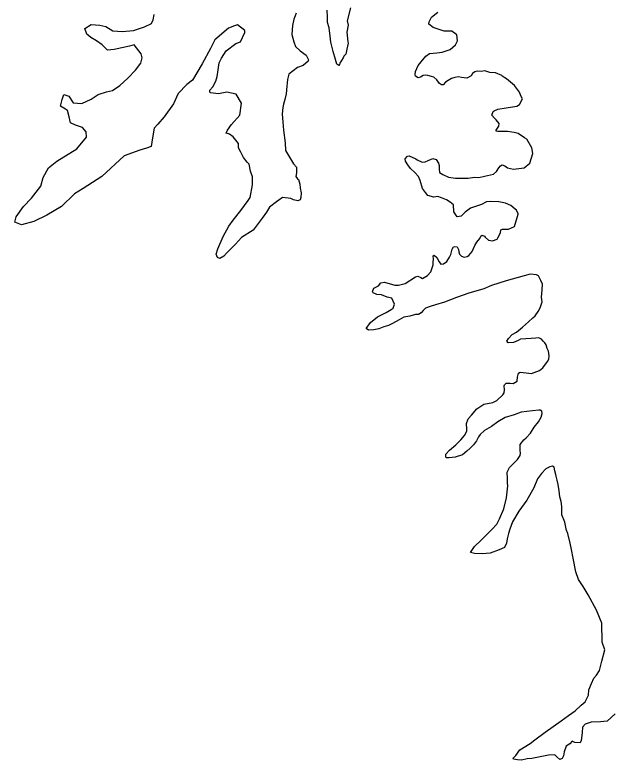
# Model space of a CAD drawing. Extents: x -492261 to -432772, y 1441225 to 1452922.
# Drawn here: x -461422.9 to -461371.6, y 1452023.9 to 1452087.9 of the extents above; entities that cross this region are included whole.
import ezdxf

# ---------------------------------------------------------------- set-up
doc = ezdxf.new("R2010")
doc.units = 0
doc.layers.add('Default', color=7, linetype='Continuous')

msp = doc.modelspace()

# ---------------------------------------------------------------- linework, layer by layer
at = {"layer": 'Default'}
for points in [[(-461394.085, 1452088.481), (-461394.371, 1452087.374), (-461394.291, 1452087), (-461394.409, 1452086.397), (-461394.322, 1452085.571), (-461394.296, 1452085.446), (-461394.414, 1452084.943), (-461394.484, 1452084.517), (-461394.657, 1452084.339), (-461394.73, 1452084.187), (-461395, 1452083.733), (-461395.023, 1452083.632), (-461395.097, 1452083.531), (-461395.249, 1452083.654), (-461395.38, 1452084.053), (-461395.589, 1452084.727), (-461395.775, 1452085.551), (-461395.832, 1452086.052), (-461395.917, 1452086.777), (-461396.048, 1452087.226), (-461396.054, 1452087.728), (-461396.087, 1452088.278)], [(-461420.472, 1452073.916), (-461420.007, 1452074.749), (-461419.288, 1452075.31), (-461417.574, 1452076.386), (-461416.76, 1452077.374), (-461416.791, 1452077.825), (-461417.097, 1452078.222), (-461417.701, 1452078.414), (-461418.129, 1452078.608), (-461418.236, 1452079.133), (-461418.394, 1452079.657), (-461418.571, 1452079.78), (-461419, 1452080.05), (-461418.857, 1452080.628), (-461418.687, 1452081.031), (-461418.285, 1452080.912), (-461417.902, 1452080.34), (-461417.149, 1452080.275), (-461416.352, 1452080.637), (-461415.757, 1452081.046), (-461415.033, 1452081.281), (-461414.534, 1452081.388), (-461413.888, 1452081.823), (-461413.22, 1452082.433), (-461412.553, 1452083.144), (-461412.084, 1452083.727), (-461411.965, 1452084.204), (-461412.07, 1452084.529), (-461412.656, 1452085.298), (-461413.056, 1452085.192), (-461414.38, 1452084.898), (-461414.955, 1452084.84), (-461415.412, 1452085.31), (-461415.893, 1452085.655), (-461416.372, 1452085.949), (-461416.727, 1452086.22), (-461416.884, 1452086.719), (-461416.362, 1452087.051), (-461415.61, 1452087.011), (-461415.107, 1452086.893), (-461414.501, 1452086.525), (-461413.699, 1452086.461), (-461412.723, 1452086.549), (-461411.775, 1452086.863), (-461411.178, 1452087.147), (-461411.031, 1452087.449), (-461410.937, 1452087.902)], [(-461398.739, 1452088.017), (-461398.836, 1452087.79), (-461398.957, 1452087.513), (-461399.075, 1452086.96), (-461399.116, 1452086.208), (-461398.957, 1452085.558), (-461398.801, 1452085.16), (-461398.395, 1452084.789), (-461397.89, 1452084.42), (-461397.684, 1452084.022), (-461397.732, 1452083.896), (-461398.154, 1452083.54), (-461398.627, 1452083.358), (-461399.396, 1452082.796), (-461399.49, 1452082.319), (-461399.558, 1452081.767), (-461399.624, 1452081.089), (-461399.718, 1452080.612), (-461399.838, 1452080.209), (-461399.91, 1452079.933), (-461399.952, 1452079.381), (-461399.893, 1452078.655), (-461399.834, 1452077.98), (-461399.694, 1452076.904), (-461399.66, 1452076.228)], [(-461388.502, 1452083.019), (-461388.283, 1452083.523), (-461388.012, 1452083.853), (-461387.617, 1452084.334), (-461387.295, 1452084.564), (-461386.669, 1452084.622), (-461386.219, 1452084.679), (-461385.521, 1452084.914), (-461385.075, 1452085.321), (-461384.904, 1452085.649), (-461384.961, 1452086.174), (-461385.391, 1452086.494), (-461386.043, 1452086.485), (-461386.999, 1452086.798), (-461387.353, 1452087.094), (-461387.331, 1452087.295), (-461387.135, 1452087.673), (-461386.59, 1452088.106)], [(-461399.66, 1452076.228), (-461399.071, 1452075.234), (-461398.969, 1452075.085), (-461398.715, 1452074.813), (-461398.733, 1452074.311), (-461398.779, 1452074.01), (-461398.651, 1452073.811), (-461398.55, 1452073.737), (-461398.445, 1452073.338), (-461398.415, 1452073.013), (-461398.31, 1452072.588), (-461398.354, 1452072.186), (-461398.402, 1452071.985), (-461398.601, 1452071.908), (-461398.978, 1452072.003), (-461399.205, 1452072.1), (-461399.933, 1452072.19), (-461400.23, 1452071.961), (-461400.454, 1452071.832), (-461401.049, 1452071.373), (-461401.294, 1452070.944), (-461401.663, 1452070.413), (-461402.451, 1452069.4), (-461403.445, 1452068.76), (-461403.963, 1452068.177), (-461404.729, 1452067.415), (-461404.952, 1452067.161), (-461405.3, 1452066.956), (-461405.501, 1452067.053), (-461405.63, 1452067.327), (-461405.486, 1452067.78), (-461405.024, 1452068.839), (-461404.535, 1452069.747), (-461404.166, 1452070.254), (-461403.5, 1452071.089), (-461402.885, 1452071.95), (-461402.713, 1452072.203), (-461402.502, 1452073.283), (-461402.512, 1452073.984), (-461402.668, 1452074.458), (-461402.776, 1452075.058), (-461402.954, 1452075.231), (-461403.285, 1452075.628), (-461403.516, 1452076.1), (-461403.697, 1452076.474), (-461403.702, 1452076.85), (-461404.16, 1452077.395), (-461404.464, 1452077.641), (-461404.766, 1452077.737), (-461404.644, 1452077.989), (-461404.299, 1452078.47), (-461403.583, 1452079.282), (-461403.447, 1452080.311), (-461403.908, 1452081.081), (-461404.712, 1452081.246), (-461405.411, 1452081.111), (-461406.114, 1452081.177), (-461406.165, 1452081.251), (-461406.167, 1452081.427), (-461405.895, 1452081.706), (-461405.651, 1452082.185), (-461405.531, 1452082.588), (-461405.438, 1452083.165), (-461405.371, 1452083.768), (-461405.176, 1452084.171), (-461404.759, 1452084.803), (-461403.94, 1452085.416), (-461403.541, 1452085.571), (-461403.151, 1452086.379), (-461403.153, 1452086.529), (-461403.786, 1452087.021), (-461404.06, 1452086.942), (-461404.559, 1452086.735), (-461405.748, 1452085.742), (-461406.114, 1452084.985), (-461406.823, 1452083.673), (-461407.656, 1452082.283), (-461408.127, 1452081.901), (-461408.894, 1452081.139), (-461409.283, 1452080.232), (-461410.095, 1452079.118), (-461410.638, 1452078.51), (-461410.934, 1452078.155), (-461411.098, 1452077.326), (-461411.188, 1452076.573), (-461411.612, 1452076.442), (-461412.186, 1452076.259), (-461413.532, 1452075.764), (-461415.438, 1452074.01), (-461417.028, 1452072.961), (-461417.773, 1452072.5), (-461418.911, 1452071.432), (-461420.154, 1452070.688), (-461421.274, 1452070.147), (-461422.348, 1452069.857), (-461422.902, 1452070.075), (-461422.782, 1452070.527), (-461422.168, 1452071.438), (-461421.476, 1452072.149), (-461420.688, 1452073.162), (-461420.472, 1452073.916)], [(-461386.932, 1452072.241), (-461387.434, 1452072.36), (-461387.638, 1452072.632), (-461387.918, 1452072.979), (-461388.103, 1452073.653), (-461388.258, 1452074.002), (-461388.563, 1452074.349), (-461388.943, 1452074.694), (-461389.173, 1452074.992), (-461389.352, 1452075.315), (-461389.38, 1452075.515), (-461389.182, 1452075.744), (-461389.058, 1452075.77), (-461388.478, 1452075.528), (-461388.352, 1452075.429), (-461387.948, 1452075.234), (-461387.673, 1452075.263), (-461387.424, 1452075.366), (-461387.025, 1452075.547), (-461386.724, 1452075.476), (-461386.519, 1452075.153), (-461386.467, 1452074.953), (-461386.465, 1452074.853), (-461386.487, 1452074.627), (-461386.434, 1452074.353), (-461386.156, 1452074.181), (-461385.677, 1452073.937), (-461385.074, 1452073.845), (-461384.398, 1452073.854), (-461383.972, 1452073.86), (-461383.447, 1452073.942), (-461383.071, 1452073.922), (-461382.596, 1452074.029), (-461381.822, 1452074.215), (-461381.55, 1452074.444), (-461381.353, 1452074.747), (-461381.205, 1452074.925), (-461381.056, 1452075.002), (-461380.83, 1452074.93), (-461380.602, 1452074.757), (-461380.099, 1452074.639), (-461379.174, 1452074.752), (-461378.703, 1452075.159), (-461378.438, 1452075.964), (-461378.52, 1452076.464), (-461378.956, 1452077.21), (-461379.158, 1452077.333), (-461379.689, 1452077.701), (-461380.041, 1452077.772), (-461380.618, 1452077.864), (-461381.019, 1452077.859), (-461381.445, 1452077.878), (-461381.57, 1452077.901), (-461381.571, 1452077.976), (-461381.351, 1452078.33), (-461381.328, 1452078.556), (-461381.583, 1452078.878), (-461381.71, 1452079.002), (-461381.964, 1452079.274), (-461381.843, 1452079.576), (-461381.744, 1452079.653), (-461381.445, 1452079.782), (-461380.72, 1452079.892), (-461379.795, 1452080.03), (-461379.571, 1452080.183), (-461379.327, 1452080.663), (-461379.456, 1452080.937), (-461379.585, 1452081.236), (-461380.019, 1452081.831), (-461380.703, 1452082.398), (-461381.056, 1452082.619), (-461381.082, 1452082.669), (-461381.637, 1452082.912), (-461382.113, 1452082.93), (-461382.541, 1452083.075), (-461382.865, 1452083.02), (-461383.191, 1452083.041), (-461383.416, 1452082.988), (-461383.615, 1452082.86), (-461383.737, 1452082.658), (-461384.085, 1452082.453), (-461384.562, 1452082.496), (-461384.813, 1452082.568), (-461385.138, 1452082.513), (-461385.413, 1452082.409), (-461385.711, 1452082.255), (-461385.935, 1452082.102), (-461386.132, 1452081.874), (-461386.282, 1452081.872), (-461386.459, 1452081.994), (-461386.664, 1452082.292), (-461386.942, 1452082.539), (-461387.143, 1452082.586), (-461387.445, 1452082.683), (-461387.671, 1452082.705), (-461387.846, 1452082.677), (-461388.07, 1452082.524), (-461388.269, 1452082.471), (-461388.497, 1452082.618), (-461388.524, 1452082.768), (-461388.502, 1452083.019)], [(-461387.855, 1452062.482), (-461388.028, 1452062.304), (-461388.251, 1452062.151), (-461388.502, 1452062.147), (-461389.001, 1452062.015), (-461389.501, 1452061.933), (-461389.899, 1452061.702), (-461390.471, 1452061.369), (-461390.819, 1452061.214), (-461391.218, 1452061.083), (-461391.642, 1452060.927), (-461392.092, 1452060.846), (-461392.543, 1452060.815), (-461392.745, 1452060.937), (-461392.376, 1452061.468), (-461391.756, 1452061.953), (-461391.034, 1452062.313), (-461390.587, 1452062.57), (-461390.438, 1452062.697), (-461390.317, 1452063.025), (-461390.525, 1452063.548), (-461390.927, 1452063.643), (-461391.43, 1452063.836), (-461391.831, 1452063.856), (-461392.134, 1452064.002), (-461392.211, 1452064.126), (-461392.089, 1452064.404), (-461391.691, 1452064.61), (-461391.469, 1452064.863), (-461391.169, 1452064.942), (-461390.289, 1452064.679), (-461389.963, 1452064.658), (-461389.389, 1452064.816), (-461388.52, 1452065.379), (-461388.295, 1452065.432), (-461388.043, 1452065.336), (-461387.916, 1452065.237), (-461387.469, 1452065.494), (-461387.198, 1452065.823), (-461386.98, 1452066.402), (-461386.982, 1452066.553), (-461386.962, 1452066.979), (-461386.989, 1452067.104), (-461386.99, 1452067.179), (-461386.891, 1452067.255), (-461386.688, 1452067.058), (-461386.482, 1452066.66), (-461386.329, 1452066.461), (-461386.104, 1452066.489), (-461385.806, 1452066.694), (-461385.586, 1452067.073), (-461385.464, 1452067.3), (-461385.344, 1452067.752), (-461385.247, 1452067.954), (-461385.122, 1452067.981), (-461384.921, 1452067.959), (-461384.818, 1452067.735), (-461384.79, 1452067.534), (-461384.738, 1452067.335), (-461384.56, 1452067.162), (-461384.333, 1452067.065), (-461384.083, 1452067.118), (-461383.934, 1452067.22), (-461383.639, 1452067.575), (-461383.42, 1452068.079), (-461383.248, 1452068.357), (-461382.977, 1452068.687), (-461382.904, 1452068.888), (-461382.78, 1452068.965), (-461382.579, 1452068.892), (-461382.527, 1452068.793), (-461382.248, 1452068.546), (-461381.897, 1452068.476), (-461381.498, 1452068.631), (-461381.424, 1452068.733), (-461381.204, 1452069.162), (-461381.183, 1452069.412), (-461381.033, 1452069.49), (-461380.532, 1452069.471), (-461380.009, 1452069.704), (-461379.697, 1452070.761), (-461379.698, 1452070.786), (-461379.827, 1452071.11), (-461379.954, 1452071.208), (-461380.308, 1452071.504), (-461380.787, 1452071.698), (-461381.365, 1452071.815), (-461382.042, 1452071.856), (-461382.417, 1452071.826), (-461382.84, 1452071.595), (-461383.788, 1452071.281), (-461384.234, 1452070.95), (-461384.58, 1452070.594), (-461384.93, 1452070.539), (-461385.211, 1452070.961), (-461385.244, 1452071.562), (-461385.523, 1452071.784), (-461385.851, 1452072.005), (-461386.28, 1452072.175), (-461386.582, 1452072.296), (-461386.932, 1452072.241)], [(-461378.623, 1452051.958), (-461378.329, 1452052.463), (-461377.934, 1452052.944), (-461377.714, 1452053.323), (-461377.618, 1452053.65), (-461377.671, 1452053.85), (-461377.797, 1452053.923), (-461377.922, 1452053.947), (-461378.447, 1452053.865), (-461379.423, 1452053.776), (-461380.046, 1452053.542), (-461380.795, 1452053.307), (-461381.441, 1452052.922), (-461381.987, 1452052.539), (-461382.584, 1452052.18), (-461382.955, 1452051.849), (-461383.103, 1452051.647), (-461383.273, 1452051.294), (-461383.519, 1452050.964), (-461383.816, 1452050.66), (-461384.088, 1452050.405), (-461384.485, 1452050.099), (-461385.109, 1452049.891), (-461385.609, 1452049.834), (-461385.859, 1452049.83), (-461385.91, 1452049.905), (-461385.914, 1452050.155), (-461385.593, 1452050.51), (-461385.048, 1452050.969), (-461384.627, 1452051.375), (-461384.306, 1452051.756), (-461384.111, 1452052.134), (-461384.113, 1452052.309), (-461384.12, 1452052.785), (-461383.975, 1452053.188), (-461383.703, 1452053.493), (-461383.235, 1452054.05), (-461382.639, 1452054.459), (-461381.864, 1452054.595), (-461381.516, 1452054.775), (-461381.021, 1452055.258), (-461380.898, 1452055.41), (-461380.876, 1452055.686), (-461380.881, 1452056.011), (-461380.857, 1452056.112), (-461380.709, 1452056.264), (-461380.383, 1452056.244), (-461380.132, 1452056.222), (-461379.784, 1452056.427), (-461379.784, 1452056.452), (-461379.738, 1452056.779), (-461379.667, 1452057.105), (-461379.519, 1452057.208), (-461379.017, 1452057.139), (-461378.54, 1452057.096), (-461377.867, 1452057.355), (-461377.569, 1452057.56), (-461377.176, 1452058.116), (-461377.053, 1452058.318), (-461377.032, 1452058.594), (-461377.087, 1452058.994), (-461377.19, 1452059.219), (-461377.295, 1452059.543), (-461377.397, 1452059.717), (-461377.55, 1452059.865), (-461377.702, 1452060.038), (-461377.929, 1452060.161), (-461378.179, 1452060.132), (-461378.579, 1452060.077), (-461379.481, 1452060.039), (-461379.705, 1452059.911), (-461380.078, 1452059.756), (-461380.554, 1452059.724), (-461380.656, 1452059.873), (-461380.509, 1452060.101), (-461380.212, 1452060.43), (-461379.839, 1452060.636), (-461379.319, 1452061.069), (-461378.799, 1452061.527), (-461378.428, 1452061.858), (-461378.23, 1452062.036), (-461377.984, 1452062.415), (-461377.813, 1452062.718), (-461377.644, 1452063.246), (-461377.675, 1452063.647), (-461377.633, 1452064.274), (-461377.614, 1452064.75), (-461377.744, 1452065.074), (-461377.949, 1452065.472), (-461378.126, 1452065.57), (-461378.653, 1452065.613), (-461380.724, 1452065.034), (-461381.971, 1452064.641), (-461382.644, 1452064.356), (-461383.917, 1452063.988), (-461384.989, 1452063.598), (-461386.011, 1452063.208), (-461386.784, 1452062.972), (-461387.259, 1452062.841), (-461387.657, 1452062.685), (-461387.855, 1452062.482)], [(-461375.562, 1452025.089), (-461375.756, 1452024.585), (-461375.802, 1452024.259), (-461375.924, 1452024.007), (-461376.123, 1452023.929), (-461376.377, 1452024.151), (-461376.53, 1452024.349), (-461377.08, 1452024.317), (-461377.805, 1452024.156), (-461378.079, 1452024.103), (-461378.504, 1452024.022), (-461378.93, 1452023.991), (-461379.404, 1452023.884), (-461379.755, 1452023.905), (-461380.081, 1452023.95), (-461380.108, 1452024.05), (-461379.885, 1452024.279), (-461379.541, 1452024.759), (-461378.647, 1452025.323), (-461378.25, 1452025.629), (-461377.382, 1452026.292), (-461375.992, 1452027.263), (-461375.372, 1452027.722), (-461374.8, 1452028.106), (-461374.281, 1452028.614), (-461373.934, 1452028.894), (-461373.666, 1452029.449), (-461373.622, 1452029.926), (-461373.404, 1452030.455), (-461373.184, 1452030.909), (-461372.962, 1452031.188), (-461372.717, 1452031.592), (-461372.502, 1452032.372), (-461372.264, 1452033.352), (-461372.474, 1452034.026), (-461372.52, 1452035.654), (-461372.961, 1452036.75), (-461373.679, 1452038.069), (-461374.115, 1452038.789), (-461374.498, 1452039.385), (-461374.733, 1452040.059), (-461374.974, 1452041.233), (-461375.109, 1452041.958), (-461375.216, 1452042.508), (-461375.428, 1452043.357), (-461375.557, 1452043.681), (-461375.558, 1452043.731), (-461375.691, 1452044.33), (-461375.95, 1452044.953), (-461375.934, 1452045.655), (-461375.99, 1452046.08), (-461376.12, 1452046.479), (-461376.177, 1452047.005), (-461376.26, 1452047.555), (-461376.34, 1452047.93), (-461376.419, 1452048.254), (-461376.471, 1452048.404), (-461376.551, 1452048.729), (-461376.605, 1452049.054), (-461376.731, 1452049.127), (-461376.981, 1452049.074), (-461377.304, 1452048.894), (-461377.7, 1452048.488), (-461378.02, 1452048.032), (-461378.36, 1452047.276), (-461378.948, 1452046.216), (-461379.636, 1452045.254), (-461380.175, 1452044.345), (-461380.393, 1452043.715), (-461380.513, 1452043.338), (-461380.632, 1452042.885), (-461380.702, 1452042.509), (-461380.873, 1452042.13), (-461381.321, 1452041.949), (-461382.094, 1452041.663), (-461382.795, 1452041.603), (-461383.446, 1452041.619), (-461383.798, 1452041.715), (-461383.454, 1452042.221), (-461382.86, 1452042.78), (-461382.316, 1452043.314), (-461381.945, 1452043.694), (-461381.526, 1452044.151), (-461381.281, 1452044.605), (-461380.917, 1452045.462), (-461380.679, 1452046.418), (-461380.592, 1452047.446), (-461380.595, 1452047.697), (-461380.601, 1452048.123), (-461380.632, 1452048.548), (-461380.633, 1452048.623), (-461380.437, 1452049.002), (-461379.967, 1452049.459), (-461379.745, 1452049.713), (-461379.524, 1452050.041), (-461379.502, 1452050.242), (-461379.53, 1452050.467), (-461379.512, 1452050.994), (-461379.216, 1452051.374), (-461378.993, 1452051.552), (-461378.623, 1452051.958)], [(-461371.365, 1452027.852), (-461372.058, 1452027.241), (-461372.609, 1452027.158), (-461373.41, 1452027.148), (-461373.934, 1452026.965), (-461374.156, 1452026.712), (-461374.2, 1452026.26), (-461374.268, 1452025.758), (-461374.291, 1452025.557), (-461374.364, 1452025.381), (-461374.84, 1452025.399), (-461375.067, 1452025.497), (-461375.264, 1452025.268), (-461375.562, 1452025.089)]]:
    msp.add_lwpolyline(points, dxfattribs=at)

doc.saveas('drawing.dxf')
